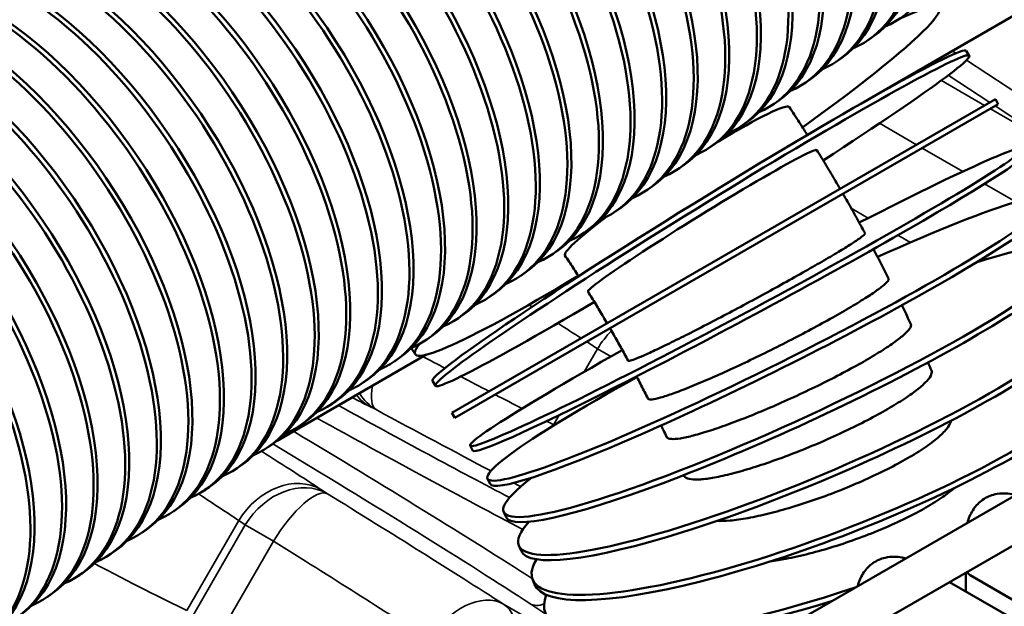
# Model space of a CAD drawing. Header units: inches. Extents: x 1 to 271, y 5 to 171.
# Tile 260 of 334: x 250.7 to 253.44, y 88.58 to 90.22. Entities that reach past the tile are written whole.
import ezdxf

# ---------------------------------------------------------------- set-up
doc = ezdxf.new("R2010")
doc.units = ezdxf.units.IN
doc.header["$LTSCALE"] = 8
doc.header["$MEASUREMENT"] = 0
doc.layers.add('Visible (ANSI)', color=7, linetype='Continuous', lineweight=50)
doc.layers.add('Visible Narrow (ANSI)', color=7, linetype='Continuous', lineweight=35)

msp = doc.modelspace()

# ---------------------------------------------------------------- linework, layer by layer
at = {"layer": 'Visible (ANSI)'}
for p, q in [((259.5567, 92.4043), (240.1628, 81.2072)), ((259.6157, 92.302), (240.2875, 81.1429)), ((253.044, 89.9842), (256.9307, 92.2281)), ((253.0758, 90.1694), (253.0645, 90.1618)), ((253.3465, 90.1181), (253.3381, 90.1317)), ((252.9877, 90.1097), (252.9765, 90.1021)), ((252.8997, 90.05), (252.8884, 90.0423)), ((253.4192, 89.997), (251.9037, 89.122)), ((252.8116, 89.9903), (252.8004, 89.9826)), ((253.4272, 89.9831), (253.4192, 89.997)), ((253.4272, 89.9831), (251.9117, 89.1081)), ((252.8945, 89.8979), (252.9703, 89.9416)), ((252.7236, 89.9305), (252.7123, 89.9229)), ((252.6355, 89.8708), (252.6243, 89.8631)), ((252.5475, 89.8111), (252.5362, 89.8034)), ((252.4594, 89.7513), (252.4482, 89.7437)), ((252.3714, 89.6916), (252.3601, 89.6839)), ((252.2833, 89.6319), (252.2721, 89.6242)), ((252.1953, 89.5721), (252.184, 89.5645)), ((252.1072, 89.5124), (252.0959, 89.5047)), ((252.0192, 89.4527), (252.0079, 89.445)), ((251.9311, 89.3929), (251.9198, 89.3853)), ((251.8431, 89.3332), (251.8318, 89.3256)), ((251.4164, 89.0444), (251.8313, 89.284)), ((251.802, 89.2854), (251.7933, 89.2987)), ((251.755, 89.2735), (251.7437, 89.2658)), ((251.667, 89.2137), (251.6557, 89.2061)), ((251.8581, 89.1977), (251.8497, 89.2113)), ((251.5789, 89.154), (251.5676, 89.1464)), ((251.9117, 89.1081), (251.9037, 89.122)), ((251.4909, 89.0943), (251.4796, 89.0866)), ((251.4028, 89.0345), (251.3915, 89.0269)), ((251.9625, 89.0169), (251.9549, 89.031)), ((251.3147, 88.9748), (251.3035, 88.9672)), ((252.0104, 88.9245), (252.0033, 88.9388)), ((251.2267, 88.9151), (251.2154, 88.9074)), ((251.1386, 88.8553), (251.1274, 88.8477)), ((252.0551, 88.8313), (252.0485, 88.8457)), ((251.0506, 88.7956), (251.0393, 88.788)), ((252.0966, 88.7377), (252.0904, 88.7523)), ((250.9625, 88.7359), (250.9513, 88.7282)), ((250.8745, 88.6761), (250.8632, 88.6685)), ((253.3371, 88.677), (253.3371, 88.6244)), ((253.3486, 88.6696), (255.4036, 87.4831)), ((252.1346, 88.6441), (252.129, 88.6587)), ((254.4139, 88.0027), (253.2915, 88.6507)), ((250.7864, 88.6164), (250.7752, 88.6088))]:
    msp.add_line(p, q, dxfattribs=at)
for centre, major_axis, ratio, start_param, end_param in [((252.6614, 90.9456), (0.4912, -0.7241), 0.524834, 6.181994, 9.525969), ((252.5733, 90.8859), (0.4912, -0.7241), 0.524834, 6.181994, 9.525969), ((252.5846, 90.8936), (-0.4912, 0.7241), 0.524834, 3.141593, 6.283185), ((252.4853, 90.8262), (0.4912, -0.7241), 0.524834, 6.181994, 9.525969), ((252.4965, 90.8338), (-0.4912, 0.7241), 0.524834, 3.141593, 6.283185), ((252.3972, 90.7664), (0.4912, -0.7241), 0.524834, 6.181994, 9.525969), ((252.4085, 90.7741), (-0.4912, 0.7241), 0.524834, 3.141593, 6.283185), ((252.3091, 90.7067), (0.4912, -0.7241), 0.524834, 6.181994, 9.525969), ((252.3204, 90.7144), (-0.4912, 0.7241), 0.524834, 3.141593, 6.283185), ((252.2324, 90.6546), (-0.4912, 0.7241), 0.524834, 3.141593, 6.283185), ((252.2211, 90.647), (0.4912, -0.7241), 0.524834, 6.181994, 9.525969), ((252.133, 90.5873), (0.4912, -0.7241), 0.524834, 6.181994, 9.525969), ((252.1443, 90.5949), (-0.4912, 0.7241), 0.524834, 3.141593, 6.283185), ((252.045, 90.5275), (0.4912, -0.7241), 0.524834, 6.181994, 9.525969), ((252.0563, 90.5352), (-0.4912, 0.7241), 0.524834, 3.141593, 6.283185), ((251.9569, 90.4678), (0.4912, -0.7241), 0.524834, 6.181994, 9.525969), ((251.9682, 90.4754), (-0.4912, 0.7241), 0.524834, 3.141593, 6.283185), ((251.8689, 90.4081), (0.4912, -0.7241), 0.524834, 6.181994, 9.525969), ((251.8802, 90.4157), (-0.4912, 0.7241), 0.524834, 3.141593, 6.283185), ((251.7808, 90.3483), (0.4912, -0.7241), 0.524834, 6.181994, 9.525969), ((251.7921, 90.356), (-0.4912, 0.7241), 0.524834, 3.141593, 6.283185), ((251.6928, 90.2886), (0.4912, -0.7241), 0.524834, 6.181994, 9.525969), ((251.7041, 90.2962), (-0.4912, 0.7241), 0.524834, 3.141593, 6.283185), ((251.6047, 90.2289), (0.4912, -0.7241), 0.524834, 6.181994, 9.525969), ((251.616, 90.2365), (-0.4912, 0.7241), 0.524834, 3.141593, 6.283185), ((251.5167, 90.1691), (0.4912, -0.7241), 0.524834, 6.181994, 9.525969), ((251.5279, 90.1768), (-0.4912, 0.7241), 0.524834, 3.141593, 6.283185), ((251.4286, 90.1094), (0.4912, -0.7241), 0.524834, 6.181994, 9.525969), ((251.4399, 90.117), (-0.4912, 0.7241), 0.524834, 3.141593, 6.283185), ((251.3406, 90.0497), (0.4912, -0.7241), 0.524834, 6.181994, 9.525969), ((251.3518, 90.0573), (-0.4912, 0.7241), 0.524834, 3.141593, 6.283185), ((251.2638, 89.9976), (-0.4912, 0.7241), 0.524834, 3.141593, 6.283185), ((251.2525, 89.9899), (0.4912, -0.7241), 0.524834, 6.181994, 9.525969), ((251.1645, 89.9302), (0.4912, -0.7241), 0.524834, 6.181994, 9.525969), ((251.1757, 89.9378), (-0.4912, 0.7241), 0.524834, 3.141593, 6.283185), ((251.0764, 89.8705), (0.4912, -0.7241), 0.524834, 6.181994, 9.525969), ((251.0877, 89.8781), (-0.4912, 0.7241), 0.524834, 3.141593, 6.283185), ((250.9884, 89.8107), (0.4912, -0.7241), 0.524834, 6.181994, 9.525969), ((250.9996, 89.8184), (-0.4912, 0.7241), 0.524834, 3.141593, 6.283185), ((250.9003, 89.751), (0.4912, -0.7241), 0.524834, 6.181994, 9.525969), ((250.9116, 89.7586), (-0.4912, 0.7241), 0.524834, 3.141593, 6.283185), ((250.8123, 89.6913), (0.4912, -0.7241), 0.524834, 6.181994, 9.525969), ((250.8235, 89.6989), (-0.4912, 0.7241), 0.524834, 3.141593, 6.283185), ((250.7355, 89.6392), (-0.4912, 0.7241), 0.524834, 3.141593, 6.283185), ((250.7242, 89.6315), (0.4912, -0.7241), 0.524834, 6.181994, 9.525969), ((250.6362, 89.5718), (0.4912, -0.7241), 0.524834, 6.181994, 9.525969), ((250.6474, 89.5794), (-0.4912, 0.7241), 0.524834, 3.141593, 6.283185), ((250.5481, 89.5121), (0.4912, -0.7241), 0.524834, 6.181994, 9.525969), ((250.5594, 89.5197), (-0.4912, 0.7241), 0.524834, 3.141593, 6.283185), ((250.4601, 89.4523), (0.4912, -0.7241), 0.524834, 6.181994, 9.525969), ((250.4713, 89.46), (-0.4912, 0.7241), 0.524834, 3.141593, 6.283185), ((252.5319, 89.768), (0.7299, 0.4826), 0.085347, 5.154682, 6.786774), ((250.372, 89.3926), (0.4912, -0.7241), 0.524834, 6.181994, 9.525969), ((250.3833, 89.4003), (-0.4912, 0.7241), 0.524834, 3.141593, 6.283185), ((250.284, 89.3329), (0.4912, -0.7241), 0.524834, 6.181994, 9.525969), ((250.2952, 89.3405), (-0.4912, 0.7241), 0.524834, 3.141593, 6.283185), ((252.6023, 89.6579), (-0.7442, -0.4602), 0.042732, 2.013554, 7.410888), ((252.5939, 89.6715), (-0.7442, -0.4602), 0.042732, 3.141593, 6.283185), ((250.1959, 89.2731), (0.4912, -0.7241), 0.524834, 6.181994, 9.525969), ((250.2072, 89.2808), (-0.4912, 0.7241), 0.524834, 3.141593, 6.283185), ((250.1078, 89.2134), (0.4912, -0.7241), 0.524834, 6.181994, 9.525969), ((250.1191, 89.2211), (-0.4912, 0.7241), 0.524834, 3.141593, 6.283185), ((252.5319, 89.768), (0.3128, 0.2068), 0.085347, 0, 1.14274), ((252.7256, 89.4454), (-0.7707, -0.4144), 0.042732, 5.155697, 10.552997), ((252.6023, 89.6579), (0.3189, 0.1972), 0.042732, 0, 3.141593), ((252.7331, 89.4313), (-0.7707, -0.4144), 0.042732, 0, 3.141593), ((252.5319, 89.768), (-0.3128, -0.2068), 0.085347, 4.466093, 4.504375), ((252.7861, 89.3296), (-0.7829, -0.3908), 0.085347, 5.156423, 10.553607), ((252.7933, 89.3153), (-0.7829, -0.3908), 0.085347, 0, 3.141593), ((252.5319, 89.768), (-0.3128, -0.2068), 0.085347, 5.333056, 6.283185), ((252.8429, 89.2124), (-0.7945, -0.3667), 0.127728, 5.774242, 10.219761), ((252.8496, 89.198), (-0.7945, -0.3667), 0.127728, 0, 3.141593), ((252.5319, 89.768), (-0.7299, -0.4826), 0.085347, 6.041938, 7.410336), ((252.8959, 89.0942), (-0.8054, -0.3419), 0.169759, 5.938054, 9.978204), ((252.902, 89.0797), (-0.8054, -0.3419), 0.169759, 0, 3.141593), ((252.9447, 88.9752), (-0.8158, -0.3165), 0.211325, 6.022038, 9.851617), ((252.5231, 89.7812), (-0.7299, -0.4826), 0.085347, 6.217867, 6.283185), ((252.9504, 88.9606), (-0.8158, -0.3165), 0.211325, 0, 3.141593), ((253.3782, 88.7207), (-0.0295, -0.0511), 0.57735, 5.924866, 6.283185), ((252.9894, 88.8558), (-0.8254, -0.2903), 0.252311, 6.074276, 7.815238), ((252.9945, 88.8412), (-0.8254, -0.2903), 0.252311, 0, 1.446748)]:
    msp.add_ellipse(centre, major_axis=major_axis, ratio=ratio, start_param=start_param, end_param=end_param, dxfattribs=at)
for points, knots in [([(252.8948, 89.8973), (252.8919, 89.902), (252.8889, 89.9067), (252.8814, 89.9185), (252.8769, 89.9255), (252.8677, 89.9397), (252.8632, 89.9467), (252.854, 89.9608), (252.8494, 89.9678), (252.8447, 89.9748)], [5.56848769, 5.56848769, 5.56848769, 5.56848769, 5.57462462, 5.57462462, 5.58391872, 5.58391872, 5.59321281, 5.59321281, 5.6025069, 5.6025069, 5.6025069, 5.6025069]), ([(252.9862, 89.7469), (252.9819, 89.7542), (252.9777, 89.7615), (252.9691, 89.776), (252.9649, 89.7832), (252.9562, 89.7977), (252.9519, 89.8049), (252.9432, 89.8193), (252.9388, 89.8265), (252.9301, 89.8408), (252.9257, 89.848), (252.9212, 89.8552)], [5.50367709, 5.50367709, 5.50367709, 5.50367709, 5.51297108, 5.51297108, 5.52226506, 5.52226506, 5.53155905, 5.53155905, 5.54085304, 5.54085304, 5.55014702, 5.55014702, 5.55014702, 5.55014702]), ([(253.0558, 89.623), (253.0518, 89.6304), (253.0478, 89.6377), (253.0397, 89.6525), (253.0356, 89.6598), (253.0274, 89.6746), (253.0233, 89.6819), (253.0151, 89.6966), (253.0109, 89.7039), (253.0026, 89.7185), (252.9984, 89.7258), (252.9942, 89.7331)], [5.45131688, 5.45131688, 5.45131688, 5.45131688, 5.46061093, 5.46061093, 5.46990499, 5.46990499, 5.47919904, 5.47919904, 5.48849309, 5.48849309, 5.49778714, 5.49778714, 5.49778714, 5.49778714]), ([(252.3953, 89.2678), (252.3953, 89.2676), (252.3954, 89.2675), (252.3967, 89.2668), (252.4002, 89.2675), (252.4101, 89.2706), (252.4175, 89.2734), (252.4366, 89.2814), (252.4482, 89.2866), (252.4725, 89.2979), (252.4874, 89.305), (252.5204, 89.321), (252.5385, 89.33), (252.5735, 89.3476), (252.5936, 89.3579), (252.6355, 89.3795), (252.6572, 89.3909), (252.6976, 89.4122), (252.7199, 89.4241), (252.7643, 89.448), (252.7864, 89.4601), (252.8259, 89.4818), (252.847, 89.4936), (252.8872, 89.5162), (252.9062, 89.527), (252.9226, 89.5365), (252.939, 89.5459), (252.9556, 89.5557), (252.9855, 89.5735), (252.9986, 89.5815), (253.0195, 89.5947), (253.0292, 89.601), (253.0442, 89.6113), (253.0494, 89.6153), (253.055, 89.6204), (253.0563, 89.6221), (253.0558, 89.623)], [-1.963145, -1.963145, -1.963145, -1.963145, -1.939625, -1.939625, -1.763294, -1.763294, -1.586962, -1.586962, -1.41063, -1.41063, -1.234298, -1.234298, -1.057966, -1.057966, -0.881637, -0.881637, -0.705307, -0.705307, -0.52898, -0.52898, -0.352652, -0.352652, -0.176326, -0.176326, 0, 0, 0, 0.176326, 0.176326, 0.352652, 0.352652, 0.52898, 0.52898, 0.705307, 0.705307, 0.858095, 0.858095, 0.858095, 0.858095]), ([(253.1216, 89.4971), (253.1178, 89.5046), (253.1141, 89.5121), (253.1064, 89.527), (253.1026, 89.5345), (253.0949, 89.5494), (253.091, 89.5569), (253.0845, 89.5692), (253.0819, 89.5742), (253.0793, 89.5791)], [5.39895581, 5.39895581, 5.39895581, 5.39895581, 5.4082501, 5.4082501, 5.41754439, 5.41754439, 5.42683868, 5.42683868, 5.4329793, 5.4329793, 5.4329793, 5.4329793]), ([(252.2569, 89.5028), (252.2556, 89.505), (252.2542, 89.5071), (252.2492, 89.515), (252.2454, 89.5208), (252.238, 89.5324), (252.2342, 89.5381), (252.2267, 89.5496), (252.2229, 89.5554), (252.2191, 89.5611)], [5.57197731, 5.57197731, 5.57197731, 5.57197731, 5.57529556, 5.57529556, 5.58436601, 5.58436601, 5.59343645, 5.59343645, 5.6025069, 5.6025069, 5.6025069, 5.6025069]), ([(252.4506, 89.1621), (252.4507, 89.1618), (252.4509, 89.1616), (252.4528, 89.1597), (252.4568, 89.1593), (252.4677, 89.1605), (252.4757, 89.1622), (252.4959, 89.1679), (252.5082, 89.1719), (252.5337, 89.181), (252.5492, 89.1869), (252.5833, 89.2007), (252.602, 89.2085), (252.638, 89.2242), (252.6587, 89.2334), (252.7016, 89.2531), (252.7238, 89.2636), (252.7649, 89.2834), (252.7876, 89.2945), (252.8327, 89.3171), (252.855, 89.3286), (252.895, 89.3496), (252.9163, 89.3609), (252.9567, 89.3831), (252.9758, 89.3939), (252.9922, 89.4033), (253.0085, 89.4127), (253.0252, 89.4226), (253.0547, 89.4409), (253.0677, 89.4493), (253.0882, 89.4633), (253.0976, 89.4701), (253.1119, 89.4817), (253.1167, 89.4865), (253.1215, 89.4929), (253.1224, 89.4954), (253.1216, 89.4971)], [-1.964694, -1.964694, -1.964694, -1.964694, -1.939621, -1.939621, -1.763292, -1.763292, -1.586961, -1.586961, -1.41063, -1.41063, -1.234298, -1.234298, -1.057966, -1.057966, -0.881637, -0.881637, -0.705307, -0.705307, -0.52898, -0.52898, -0.352652, -0.352652, -0.176326, -0.176326, 0, 0, 0, 0.176326, 0.176326, 0.352652, 0.352652, 0.52898, 0.52898, 0.705307, 0.705307, 0.856521, 0.856521, 0.856521, 0.856521]), ([(252.3367, 89.3719), (252.3332, 89.3779), (252.3297, 89.3839), (252.3227, 89.3957), (252.3191, 89.4017), (252.3121, 89.4135), (252.3085, 89.4195), (252.3014, 89.4313), (252.2978, 89.4372), (252.2906, 89.4489), (252.287, 89.4548), (252.2834, 89.4607)], [5.50479402, 5.50479402, 5.50479402, 5.50479402, 5.51386462, 5.51386462, 5.52293522, 5.52293522, 5.53200582, 5.53200582, 5.54107642, 5.54107642, 5.55014702, 5.55014702, 5.55014702, 5.55014702]), ([(253.1834, 89.3696), (253.1799, 89.3772), (253.1763, 89.3847), (253.1692, 89.3999), (253.1656, 89.4075), (253.1608, 89.4174), (253.1596, 89.4198), (253.1585, 89.4222)], [5.34659387, 5.34659387, 5.34659387, 5.34659387, 5.35588858, 5.35588858, 5.36518328, 5.36518328, 5.36813429, 5.36813429, 5.36813429, 5.36813429]), ([(252.3953, 89.2678), (252.392, 89.2738), (252.3887, 89.2799), (252.382, 89.292), (252.3787, 89.298), (252.372, 89.3101), (252.3686, 89.3161), (252.3618, 89.3281), (252.3584, 89.3341), (252.3516, 89.3461), (252.3481, 89.3521), (252.3447, 89.3581)], [5.45243459, 5.45243459, 5.45243459, 5.45243459, 5.4615051, 5.4615051, 5.47057561, 5.47057561, 5.47964612, 5.47964612, 5.48871663, 5.48871663, 5.49778714, 5.49778714, 5.49778714, 5.49778714]), ([(252.5024, 89.0553), (252.5027, 89.0548), (252.5029, 89.0544), (252.5053, 89.0514), (252.5099, 89.0499), (252.5218, 89.0491), (252.5303, 89.0496), (252.5517, 89.053), (252.5645, 89.0559), (252.591, 89.0628), (252.6071, 89.0675), (252.6423, 89.0789), (252.6615, 89.0856), (252.6985, 89.0993), (252.7197, 89.1074), (252.7635, 89.1252), (252.7862, 89.1347), (252.828, 89.153), (252.8511, 89.1634), (252.8968, 89.1847), (252.9195, 89.1956), (252.9598, 89.2157), (252.9813, 89.2268), (253.0219, 89.2484), (253.0411, 89.2591), (253.0574, 89.2685), (253.0738, 89.278), (253.0904, 89.288), (253.1197, 89.3067), (253.1325, 89.3154), (253.1526, 89.3303), (253.1618, 89.3377), (253.1754, 89.3506), (253.1799, 89.3561), (253.184, 89.3639), (253.1845, 89.3671), (253.1834, 89.3696)], [-1.967391, -1.967391, -1.967391, -1.967391, -1.939625, -1.939625, -1.763294, -1.763294, -1.586962, -1.586962, -1.41063, -1.41063, -1.234298, -1.234298, -1.057966, -1.057966, -0.881637, -0.881637, -0.705307, -0.705307, -0.52898, -0.52898, -0.352652, -0.352652, -0.176326, -0.176326, 0, 0, 0, 0.176326, 0.176326, 0.352652, 0.352652, 0.52898, 0.52898, 0.705307, 0.705307, 0.853799, 0.853799, 0.853799, 0.853799]), ([(252.4506, 89.1621), (252.4475, 89.1682), (252.4444, 89.1744), (252.4381, 89.1866), (252.435, 89.1927), (252.4286, 89.205), (252.4255, 89.2111), (252.4211, 89.2194), (252.4199, 89.2216), (252.4187, 89.2239)], [5.40007637, 5.40007637, 5.40007637, 5.40007637, 5.40914655, 5.40914655, 5.41821673, 5.41821673, 5.42728691, 5.42728691, 5.43061129, 5.43061129, 5.43061129, 5.43061129]), ([(252.5507, 88.9476), (252.551, 88.9469), (252.5513, 88.9462), (252.5543, 88.942), (252.5593, 88.9395), (252.5722, 88.9366), (252.5812, 88.936), (252.6036, 88.9371), (252.6169, 88.9387), (252.6444, 88.9435), (252.661, 88.947), (252.6973, 88.9561), (252.717, 88.9616), (252.7549, 88.9732), (252.7765, 88.9803), (252.8213, 88.9961), (252.8443, 89.0047), (252.8868, 89.0214), (252.9103, 89.031), (252.9566, 89.051), (252.9794, 89.0614), (253.0202, 89.0807), (253.0418, 89.0913), (253.0826, 89.1126), (253.1018, 89.1231), (253.1182, 89.1326), (253.1346, 89.142), (253.1511, 89.1521), (253.1802, 89.1713), (253.1929, 89.1804), (253.2126, 89.196), (253.2215, 89.204), (253.2346, 89.2183), (253.2387, 89.2246), (253.2421, 89.2337), (253.2423, 89.2375), (253.241, 89.2408)], [-1.971261, -1.971261, -1.971261, -1.971261, -1.939625, -1.939625, -1.763294, -1.763294, -1.586962, -1.586962, -1.41063, -1.41063, -1.234298, -1.234298, -1.057966, -1.057966, -0.881637, -0.881637, -0.705307, -0.705307, -0.52898, -0.52898, -0.352652, -0.352652, -0.176326, -0.176326, 0, 0, 0, 0.176326, 0.176326, 0.352652, 0.352652, 0.52898, 0.52898, 0.705307, 0.705307, 0.849904, 0.849904, 0.849904, 0.849904]), ([(252.5024, 89.0552), (252.4995, 89.0614), (252.4966, 89.0676), (252.4916, 89.0783), (252.4895, 89.0828), (252.4873, 89.0872)], [5.34771939, 5.34771939, 5.34771939, 5.34771939, 5.35678899, 5.35678899, 5.36334554, 5.36334554, 5.36334554, 5.36334554]), ([(252.6428, 88.8209), (252.6538, 88.8205), (252.6665, 88.821), (252.6937, 88.8234), (252.7108, 88.8257), (252.748, 88.8324), (252.7682, 88.8368), (252.8069, 88.8464), (252.829, 88.8525), (252.8745, 88.8662), (252.898, 88.8739), (252.9412, 88.889), (252.9649, 88.8979), (253.0117, 88.9166), (253.0348, 88.9264), (253.0759, 88.9448), (253.0977, 88.9551), (253.1387, 88.9758), (253.158, 88.9863), (253.1743, 88.9957), (253.1907, 89.0052), (253.2072, 89.0154), (253.2361, 89.035), (253.2486, 89.0445), (253.268, 89.061), (253.2767, 89.0695), (253.2892, 89.0851), (253.293, 89.0922), (253.2948, 89.0988), (253.2949, 89.0995), (253.2951, 89.1003)], [-1.572074, -1.572074, -1.572074, -1.572074, -1.41063, -1.41063, -1.234298, -1.234298, -1.057966, -1.057966, -0.881637, -0.881637, -0.705307, -0.705307, -0.52898, -0.52898, -0.352652, -0.352652, -0.176326, -0.176326, 0, 0, 0, 0.176326, 0.176326, 0.352652, 0.352652, 0.52898, 0.52898, 0.705307, 0.705307, 0.729214, 0.729214, 0.729214, 0.729214]), ([(252.7915, 88.7082), (252.8058, 88.7102), (252.8205, 88.7127), (252.8545, 88.7192), (252.877, 88.7241), (252.9233, 88.7359), (252.9471, 88.7426), (252.9908, 88.7562), (253.0148, 88.7643), (253.0622, 88.7816), (253.0855, 88.7909), (253.1269, 88.8084), (253.1488, 88.8184), (253.19, 88.8387), (253.2093, 88.849), (253.2256, 88.8584), (253.242, 88.8679), (253.2584, 88.8782), (253.2851, 88.8968), (253.2959, 88.9053), (253.3047, 88.9129)], [-1.185598, -1.185598, -1.185598, -1.185598, -1.057966, -1.057966, -0.881637, -0.881637, -0.705307, -0.705307, -0.52898, -0.52898, -0.352652, -0.352652, -0.176326, -0.176326, 0, 0, 0, 0.176326, 0.176326, 0.32676, 0.32676, 0.32676, 0.32676]), ([(253.4753, 88.8932), (253.4721, 88.8941), (253.4688, 88.8949), (253.4506, 88.8986), (253.4344, 88.899), (253.4061, 88.8924), (253.3941, 88.8872), (253.3738, 88.8729), (253.3653, 88.8641), (253.3512, 88.8439), (253.346, 88.8322), (253.3422, 88.8189), (253.3418, 88.8174), (253.3414, 88.8159)], [0.248155, 0.248155, 0.248155, 0.248155, 0.314159, 0.314159, 0.611451, 0.611451, 0.836785, 0.836785, 1.050201, 1.050201, 1.29221, 1.29221, 1.322641, 1.322641, 1.322641, 1.322641]), ([(253.1691, 88.7164), (253.1659, 88.7173), (253.1626, 88.7181), (253.1444, 88.7218), (253.1282, 88.7222), (253.0999, 88.7156), (253.0879, 88.7104), (253.0675, 88.6961), (253.0591, 88.6873), (253.045, 88.6671), (253.0398, 88.6554), (253.036, 88.6421), (253.0355, 88.6406), (253.0352, 88.6391)], [0.248155, 0.248155, 0.248155, 0.248155, 0.314159, 0.314159, 0.611451, 0.611451, 0.836785, 0.836785, 1.050201, 1.050201, 1.29221, 1.29221, 1.322641, 1.322641, 1.322641, 1.322641])]:
    msp.add_open_spline(points, degree=3, knots=knots, dxfattribs=at)
for points in [[(253.241, 89.2408), (253.2378, 89.2482), (253.2346, 89.2556), (253.2314, 89.263)], [(252.5507, 88.9476), (252.5505, 88.948), (252.5503, 88.9483), (252.5502, 88.9487)]]:
    msp.add_open_spline(points, degree=3, dxfattribs=at)
at = {"layer": 'Visible Narrow (ANSI)'}
for p, q in [((253.3089, 90.1248), (253.299, 90.1314)), ((253.6819, 89.8799), (253.3384, 90.1054)), ((253.2162, 90.0795), (253.2126, 90.0815)), ((253.2382, 90.0963), (253.2427, 90.0933)), ((253.3892, 89.9796), (253.2685, 90.0493)), ((253.2879, 90.0637), (253.4034, 89.9878)), ((253.6095, 89.8524), (253.4052, 89.9704)), ((253.4183, 89.978), (253.6095, 89.8524)), ((252.9418, 89.925), (252.942, 89.9253)), ((253.096, 89.9296), (253.1993, 89.87)), ((253.2153, 89.8607), (253.3286, 89.7953)), ((253.3887, 89.7606), (253.4758, 89.7103)), ((253.0646, 89.6653), (253.0173, 89.6927)), ((253.1822, 89.5975), (253.1472, 89.6176)), ((252.3098, 89.301), (252.2728, 89.2368)), ((252.3098, 89.301), (252.3472, 89.2794)), ((251.6729, 89.1411), (251.6923, 89.1313)), ((252.2031, 89.1161), (252.1875, 89.0892)), ((252.1891, 89.0883), (252.1875, 89.0892)), ((251.557, 88.8968), (251.5388, 88.9088)), ((251.3096, 88.8219), (251.1648, 88.5712)), ((251.3278, 88.8099), (251.1843, 88.5614)), ((251.3096, 88.8219), (251.3278, 88.8099)), ((251.3278, 88.8099), (251.4063, 88.7646)), ((251.2628, 88.516), (251.4063, 88.7646)), ((252.1922, 88.5056), (252.0481, 88.5888)), ((252.1209, 88.5906), (252.1654, 88.5613)), ((252.1427, 88.5855), (252.1429, 88.5854))]:
    msp.add_line(p, q, dxfattribs=at)
for centre, major_axis, ratio, start_param, end_param in [((251.4441, 89.7851), (1.282, -0.7795), 0.032108, 1.02835, 1.0366), ((251.4441, 89.7851), (1.282, -0.7795), 0.032108, 0.89604, 0.960732), ((252.4186, 89.2382), (0.1023, 0.1601), 0.660842, 1.263518, 1.600719), ((251.4441, 89.7851), (1.282, -0.7795), 0.032108, 0.849078, 0.880594), ((251.3354, 89.5969), (-1.3161, 0.7205), 0.032108, 1.967925, 2.018407), ((251.3354, 89.5969), (-1.3161, 0.7205), 0.032108, 2.055822, 2.124536), ((251.784, 89.2977), (-0.0901, -0.1673), 0.31827, 5.509756, 6.253122), ((251.0669, 89.4922), (0.771, -0.4246), 0.028501, 5.53817, 5.632224), ((251.7645, 89.3075), (-0.0854, -0.1697), 0.795366, 5.926741, 6.236156), ((251.784, 89.2977), (-0.0854, -0.1697), 0.795366, 5.811347, 6.236156), ((251.3354, 89.5969), (-1.3161, 0.7205), 0.032108, 2.139461, 2.207845), ((251.5922, 89.1711), (-0.8235, 0.4536), 0.028501, 1.580671, 2.19757), ((251.2438, 89.4305), (1.4806, -0.8155), 0.028501, 5.035851, 5.274115), ((251.5633, 89.1186), (0.8755, -0.4836), 0.026792, 4.685473, 5.389308), ((251.3354, 89.5969), (-1.3161, 0.7205), 0.032108, 2.273112, 2.292515), ((252.2963, 89.0264), (0.0875, 0.1687), 0.660842, 1.540874, 1.557583), ((251.5034, 89.015), (-0.8565, 0.5164), 0.026792, 3.910663, 4.776528), ((251.4724, 88.9637), (0.8046, -0.4864), 0.028501, 0.650961, 1.672351), ((250.9317, 89.258), (-0.7532, 0.4554), 0.028501, 3.792554, 4.104095), ((251.4405, 88.7463), (0.1043, 0.1588), 0.795366, 0.047029, 1.616608), ((251.4587, 88.7343), (0.1043, 0.1588), 0.795366, 0.047029, 1.616608), ((251.6973, 88.9397), (-0.0294, -0.0523), 0.308702, 1.40233, 1.402349), ((251.2438, 89.4305), (1.4806, -0.8155), 0.028501, 5.325117, 5.341198), ((250.8335, 89.0955), (0.5887, -0.3604), 0.03634, 0.651322, 0.92695), ((251.4587, 88.7343), (0.0998, 0.1616), 0.31827, 0.030063, 1.580261), ((251.0736, 89.1357), (-1.4465, 0.8745), 0.028501, 3.990516, 4.388927), ((251.8854, 88.8947), (0.03, 0.052), 0.57735, 4.99259, 4.992603), ((251.3556, 88.8174), (-0.1071, 0.0546), 0.073457, 4.064145, 4.064247), ((250.9753, 88.9732), (1.282, -0.7795), 0.032108, 0.849078, 1.247489), ((250.6898, 88.8467), (-0.6064, 0.3296), 0.03634, 1.956248, 2.490271), ((251.9499, 88.4263), (0.1023, 0.1601), 0.660842, 0.037976, 1.600719), ((251.9499, 88.4263), (0.095, 0.1645), 0.57735, 4.712389, 6.248279), ((252.1519, 88.6419), (-0.0329, -0.0501), 0.795366, 0.047029, 0.864468), ((252.0509, 88.4193), (0.0897, 0.1675), 0.38631, 6.246706, 6.249297)]:
    msp.add_ellipse(centre, major_axis=major_axis, ratio=ratio, start_param=start_param, end_param=end_param, dxfattribs=at)

doc.saveas('drawing.dxf')
